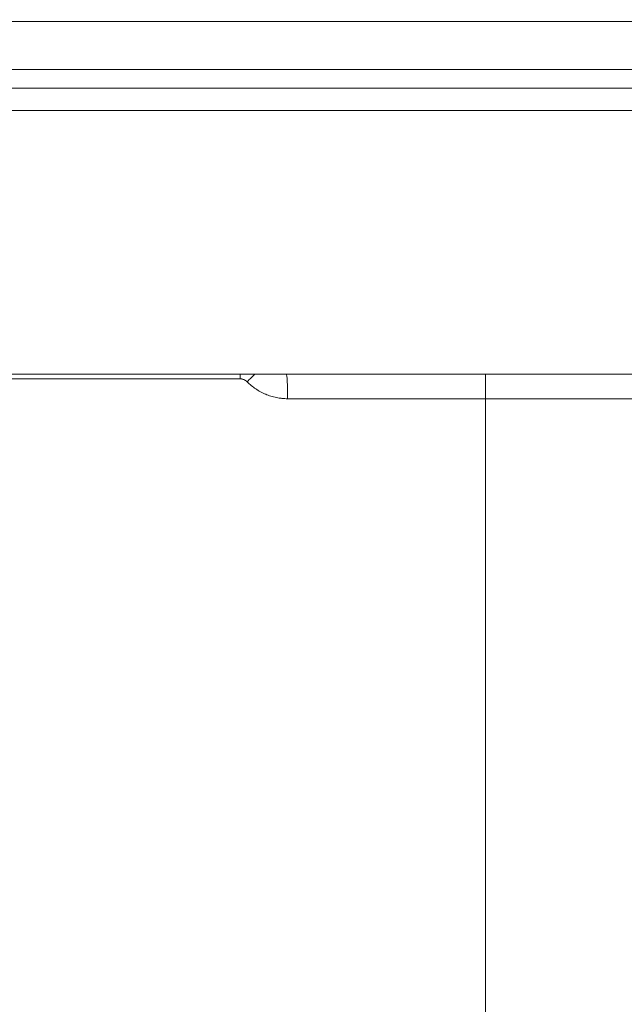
# Model space of a CAD drawing. Header units: millimetres. Extents: x 0 to 594, y 0 to 420.
# Tile 810 of 1056: x 453.01 to 459.36, y 145.93 to 156.26. Entities that reach past the tile are written whole.
import ezdxf

# ---------------------------------------------------------------- set-up
doc = ezdxf.new("R2010")
doc.units = ezdxf.units.MM
doc.layers.add('1', color=7, linetype='Continuous', true_color=0xffffff)
doc.styles.add('Arial', font='txt')
doc.dimstyles.get("Standard").update_dxf_attribs({"dimtxt": 0.18, "dimasz": 0.18, "dimexe": 0.18, "dimexo": 0.0625, "dimgap": 0.09, "dimtad": 0, "dimtih": 1, "dimtoh": 1, "dimdec": 4, "dimzin": 0, "dimdsep": 46, "dimtxsty": 'Standard', "dimcen": 0.09, "dimadec": 0, "dimazin": 0, "dimtfac": 1, "dimtdec": 4, "dimtofl": 0, "dimtmove": 0, "dimatfit": 3, "dimfxl": 0, "dimtolj": 1, "dimtzin": 0, "dimarcsym": 0})

# ---------------------------------------------------------------- blocks, each defined once
blk = doc.blocks.new('_U2')
at = {"layer": '1', "color": 18, "lineweight": 18}
for p, q in [((448.868, 146.093), (448.868, 104.998)), ((491.182, 146.093), (491.182, 104.998)), ((448.868, 106.998), (463.942, 106.998)), ((491.182, 106.998), (476.108, 106.998))]:
    blk.add_line(p, q, dxfattribs=at)
at = {"layer": '1', "color": 18}
for points in [[(448.868, 106.998), (452.368, 107.936), (452.368, 106.06)], [(491.182, 106.998), (487.682, 106.06), (487.682, 107.936)]]:
    blk.add_solid(points, dxfattribs=at)
at = {"layer": '1', "color": 18, "linetype": 'Continuous', "lineweight": 13, "char_height": 3.5, "attachment_point": 7, "line_spacing_factor": 1.047437, "style": 'Arial'}
for s, insert in [('\\fArial|b0|i0;\\W1.0000;0.85', (465.627, 104.362)), ('\\fArial|b0|i0;\\W1.0000;AFT TIE DOWNS', (451.324, 97.3))]:
    blk.add_mtext(s, dxfattribs=dict(at, insert=insert))
blk = doc.blocks.new('_U3')
at = {"layer": '1', "color": 18, "lineweight": 18}
for p, q in [((427.525, 148.168), (427.525, 219.749)), ((512.525, 148.168), (512.525, 219.749)), ((427.525, 217.749), (463.942, 217.749)), ((512.525, 217.749), (476.108, 217.749))]:
    blk.add_line(p, q, dxfattribs=at)
at = {"layer": '1', "color": 18}
for points in [[(427.525, 217.749), (431.025, 218.687), (431.025, 216.811)], [(512.525, 217.749), (509.025, 216.811), (509.025, 218.687)]]:
    blk.add_solid(points, dxfattribs=at)
at = {"layer": '1', "color": 18, "linetype": 'Continuous', "lineweight": 13, "char_height": 3.5, "attachment_point": 7, "line_spacing_factor": 1.047437, "style": 'Arial'}
for s, insert in [('\\fArial|b0|i0;\\W1.0000;1.70', (465.627, 215.113)), ('\\fArial|b0|i0;\\W1.0000;DEFLATED TUBES WIDTH', (440.321, 208.053))]:
    blk.add_mtext(s, dxfattribs=dict(at, insert=insert))

msp = doc.modelspace()

# ---------------------------------------------------------------- linework, layer by layer
at = {"layer": '1', "color": 155, "linetype": 'Continuous', "lineweight": 13}
for p, q in [((448.201, 155.736), (491.849, 155.736)), ((466.142, 155.305), (448.15, 155.305))]:
    msp.add_line(p, q, dxfattribs=at)
at = {"layer": '1', "color": 155, "linetype": 'Continuous', "lineweight": 18}
for p, q in [((448.194, 155.542), (466.15, 155.542)), ((448.102, 152.542), (470.025, 152.542)), ((457.9, 135.202), (457.9, 152.283))]:
    msp.add_line(p, q, dxfattribs=at)
at = {"layer": '1', "color": 155, "linetype": 'Continuous', "lineweight": 13}
for centre, major_axis, ratio, start_param, end_param in [((455.313, 152.449), (0, -0.3), 0.049753, 1.708792, 1.883169), ((455.384, 152.42), (-0.213, -0.211), 0.06367, 4.162809, 4.580242), ((455.81, 152.242), (0, -0.3), 0.049318, 1.708795, 3.093795)]:
    msp.add_ellipse(centre, major_axis=major_axis, ratio=ratio, start_param=start_param, end_param=end_param, dxfattribs=at)
at = {"layer": '1', "color": 155, "linetype": 'Continuous', "lineweight": 18}
for points, knots in [([(489.876, 156.24), (489.625, 156.24), (489.374, 156.24), (488.214, 156.24), (487.304, 156.24), (485.485, 156.24), (483.666, 156.24), (480.938, 156.24), (478.21, 156.24), (475.482, 156.24), (472.753, 156.24), (470.025, 156.24), (467.297, 156.24), (464.568, 156.24), (461.84, 156.24), (459.112, 156.24), (456.383, 156.24), (454.564, 156.24), (452.746, 156.24), (451.836, 156.24), (450.605, 156.24), (450.284, 156.24), (449.962, 156.24)], [0, 0, 0, 0, 0.018866, 0.018866, 0.087221, 0.087221, 0.155576, 0.223931, 0.292286, 0.360641, 0.428996, 0.497351, 0.565706, 0.634061, 0.702416, 0.770771, 0.839126, 0.907481, 0.907481, 0.975836, 0.975836, 1, 1, 1, 1]), ([(457.9, 152.283), (457.9, 152.292), (457.9, 152.301), (457.9, 152.318), (457.9, 152.336), (457.9, 152.352), (457.9, 152.365), (457.9, 152.371), (457.9, 152.377), (457.9, 152.381), (457.9, 152.383), (457.9, 152.393), (457.9, 152.408), (457.9, 152.43), (457.9, 152.443), (457.9, 152.453), (457.9, 152.456), (457.9, 152.461), (457.9, 152.462), (457.9, 152.465), (457.9, 152.473), (457.9, 152.485), (457.9, 152.5), (457.9, 152.508), (457.9, 152.513), (457.9, 152.514), (457.9, 152.516), (457.9, 152.517), (457.9, 152.52), (457.9, 152.521), (457.9, 152.526), (457.9, 152.531), (457.9, 152.535), (457.9, 152.539), (457.9, 152.54), (457.9, 152.541), (457.9, 152.541), (457.9, 152.541), (457.9, 152.542), (457.9, 152.542), (457.9, 152.542)], [0, 0, 0, 0, 0.062624, 0.062624, 0.125248, 0.187873, 0.187873, 0.219185, 0.234841, 0.234841, 0.250497, 0.250497, 0.313121, 0.375745, 0.438369, 0.438369, 0.469682, 0.469682, 0.485338, 0.485338, 0.500994, 0.563618, 0.626242, 0.688866, 0.688866, 0.704522, 0.704522, 0.720178, 0.720178, 0.75149, 0.75149, 0.814115, 0.876739, 0.876739, 0.939363, 0.939363, 0.955019, 0.955019, 0.970675, 1, 1, 1, 1])]:
    msp.add_open_spline(points, degree=3, knots=knots, dxfattribs=at)
at = {"layer": '1', "color": 155, "linetype": 'Continuous', "lineweight": 13}
for points, knots in [([(445.362, 152.491), (447.022, 152.491), (448.683, 152.491), (452.005, 152.491), (453.666, 152.491), (455.328, 152.491)], [0, 0, 0, 0, 0.5, 0.5, 1, 1, 1, 1]), ([(455.328, 152.491), (455.329, 152.491), (455.331, 152.491), (455.334, 152.49), (455.336, 152.49), (455.341, 152.49), (455.347, 152.489), (455.354, 152.487), (455.36, 152.485), (455.363, 152.484), (455.372, 152.48), (455.378, 152.477), (455.389, 152.47), (455.394, 152.466), (455.399, 152.461)], [0, 0, 0, 0, 0.0625, 0.0625, 0.125, 0.125, 0.25, 0.375, 0.375, 0.5, 0.5, 0.75, 0.75, 1, 1, 1, 1]), ([(455.399, 152.461), (455.413, 152.447), (455.427, 152.434), (455.458, 152.408), (455.473, 152.397), (455.506, 152.375), (455.523, 152.364), (455.544, 152.353), (455.549, 152.35), (455.558, 152.346), (455.562, 152.344), (455.576, 152.337), (455.585, 152.333), (455.612, 152.322), (455.649, 152.308), (455.687, 152.299), (455.716, 152.293), (455.726, 152.291), (455.741, 152.289), (455.746, 152.288), (455.755, 152.287), (455.76, 152.287), (455.785, 152.284), (455.805, 152.283), (455.825, 152.283)], [0, 0, 0, 0, 0.125, 0.125, 0.25, 0.25, 0.375, 0.375, 0.40625, 0.40625, 0.4375, 0.4375, 0.5, 0.5, 0.625, 0.75, 0.75, 0.8125, 0.8125, 0.84375, 0.84375, 0.875, 0.875, 1, 1, 1, 1])]:
    msp.add_open_spline(points, degree=3, knots=knots, dxfattribs=at)
at = {"layer": '1', "color": 155, "linetype": 'Continuous', "lineweight": 18}
for points in [[(457.9, 152.542), (457.9, 152.542), (457.9, 152.488), (457.9, 152.354), (457.9, 152.283)], [(457.9, 152.283), (459.618, 152.283), (461.336, 152.283), (463.054, 152.283)], [(463.054, 152.283), (461.336, 152.283), (459.618, 152.283), (457.9, 152.283)]]:
    msp.add_open_spline(points, degree=3, dxfattribs=at)
at = {"layer": '1', "color": 155, "linetype": 'Continuous', "lineweight": 13}
msp.add_open_spline([(455.825, 152.283), (456.517, 152.283), (457.208, 152.283), (457.9, 152.283)], degree=3, dxfattribs=at)

# ---------------------------------------------------------------- dimensions: what is measured, and where the dimension line sits
at = {"layer": '1', "color": 18, "linetype": 'Continuous', "lineweight": 13}
for base, p1, p2, text, picture, middle in [((512.525, 217.749), (427.525, 148.168), (512.525, 148.168), ' <> \\P\\fArial|b0|i0;\\C18;{\\H1.00x;\\fArial|b0|i0;DEFLATED TUBES WIDTH\\fArial|b0|i0;}\\C18;', '_U3', (470.025, 217.749)), ((491.182, 106.998), (448.868, 150.093), (491.182, 150.093), ' <> \\P\\fArial|b0|i0;\\C18;{\\H1.00x;\\fArial|b0|i0;AFT TIE DOWNS\\fArial|b0|i0;}\\C18;', '_U2', (470.025, 106.998))]:
    dim = msp.add_linear_dim(base=base, p1=p1, p2=p2, text=text, dimstyle='Standard', override={"dimtxt": 3.5, "dimasz": 3.5, "dimexe": 2, "dimexo": 0, "dimgap": 1.5, "dimtih": 1, "dimtoh": 1, "dimdec": 2, "dimlfac": 0.02, "dimdsep": 46, "dimlunit": 2, "dimtxsty": 'Arial', "dimsah": 1, "dimse1": 0, "dimse2": 0, "dimsd1": 0, "dimsd2": 0, "dimclrd": 18, "dimclre": 18, "dimclrt": 18, "dimtol": 0, "dimtm": -0.1, "dimtfac": 1, "dimtdec": 2, "dimtofl": 1, "dimtmove": 0, "dimlwd": 18, "dimlwe": 18}, dxfattribs=at)
    dim.commit()
    dim.dimension.update_dxf_attribs({"geometry": picture, "text_midpoint": middle, "dimtype": 160})

doc.saveas('drawing.dxf')
